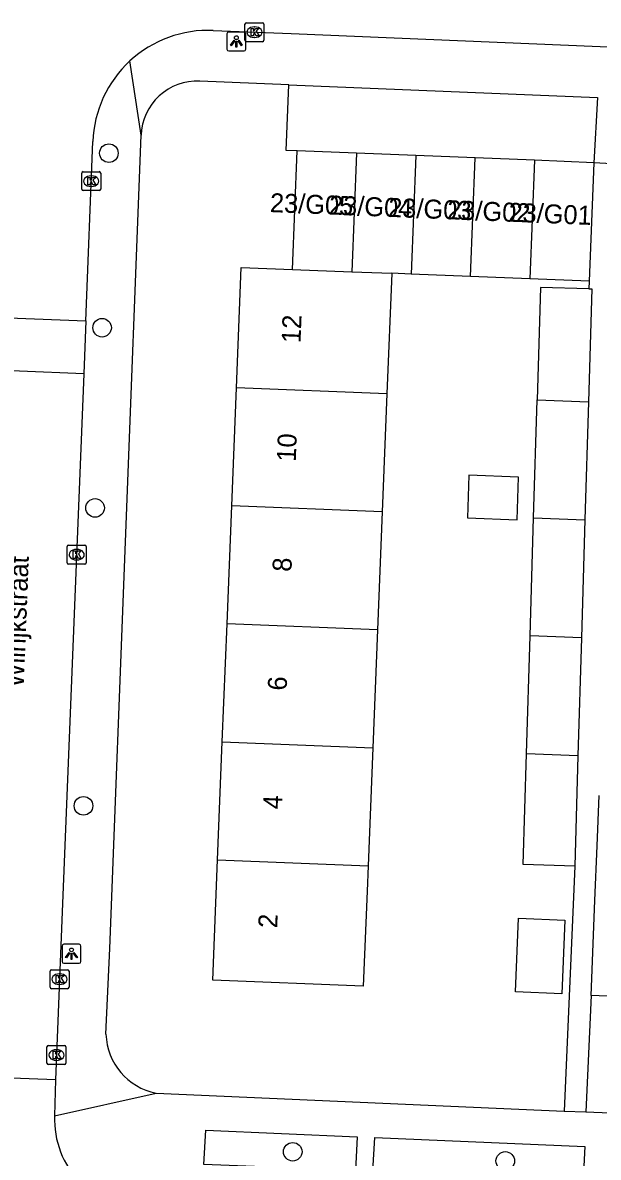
# Model space of a CAD drawing. Extents: x 160732 to 162105, y 387428 to 388479.
# Drawn here: x 161626.3 to 161656.6, y 387752 to 387811.8 of the extents above; entities that cross this region are included whole.
import ezdxf

# ---------------------------------------------------------------- set-up
doc = ezdxf.new("R2010")
doc.units = 0
for name, color, linetype in [('IMGEO_Boom', 7, 'Continuous'), ('IMGEO_Kolk', 7, 'Continuous'), ('IMGEO_Lichtpunt', 7, 'Continuous'), ('IMGEO_Openbare_ruimte_label', 7, 'Continuous'), ('IMGEO_Pand', 7, 'Continuous'), ('IMGEO_Pand_nummerreeks', 7, 'Continuous'), ('IMGEO_Parkeervlak_open', 7, 'Continuous'), ('IMGEO_Rijbaan_lokaal_open', 7, 'Continuous'), ('IMGEO_Voetpad_open', 7, 'Continuous')]:
    doc.layers.add(name, color=color, linetype=linetype)

msp = doc.modelspace()

# ---------------------------------------------------------------- linework, layer by layer
at = {"layer": 'IMGEO_Boom'}
for centre in [(161630.805, 387804.879), (161630.447, 387795.686), (161630.076, 387786.194), (161629.465, 387770.505), (161640.494, 387752.284), (161651.696, 387751.802)]:
    msp.add_circle(centre, 0.489, dxfattribs=at)
at = {"layer": 'IMGEO_Kolk'}
for p, q in [((161637.978, 387810.825), (161637.978, 387811.677)), ((161638.053, 387811.751), (161638.905, 387811.751)), ((161638.979, 387811.677), (161638.979, 387810.825)), ((161638.466, 387811.531), (161638.491, 387811.531)), ((161638.905, 387810.751), (161638.053, 387810.751)), ((161638.489, 387810.971), (161638.464, 387810.971)), ((161629.449, 387803.905), (161630.301, 387803.905)), ((161629.374, 387802.979), (161629.374, 387803.831)), ((161629.862, 387803.685), (161629.887, 387803.685)), ((161630.375, 387803.831), (161630.375, 387802.979)), ((161630.301, 387802.905), (161629.449, 387802.905)), ((161629.885, 387803.125), (161629.86, 387803.125)), ((161628.607, 387783.307), (161628.607, 387784.159)), ((161628.682, 387784.233), (161629.534, 387784.233)), ((161629.608, 387784.159), (161629.608, 387783.307)), ((161629.095, 387784.013), (161629.12, 387784.013)), ((161629.534, 387783.233), (161628.682, 387783.233)), ((161629.118, 387783.453), (161629.093, 387783.453)), ((161627.702, 387760.948), (161627.702, 387761.8)), ((161627.777, 387761.874), (161628.629, 387761.874)), ((161628.19, 387761.654), (161628.215, 387761.654)), ((161628.703, 387761.8), (161628.703, 387760.948)), ((161628.629, 387760.874), (161627.777, 387760.874)), ((161628.213, 387761.094), (161628.188, 387761.094)), ((161627.615, 387757.879), (161628.467, 387757.879)), ((161627.54, 387756.953), (161627.54, 387757.805)), ((161628.028, 387757.659), (161628.053, 387757.659)), ((161628.541, 387757.805), (161628.541, 387756.953)), ((161628.467, 387756.879), (161627.615, 387756.879)), ((161628.051, 387757.099), (161628.026, 387757.099))]:
    msp.add_line(p, q, dxfattribs=at)
for points in [[(161637.978, 387810.825), (161637.978, 387811.677)], [(161638.053, 387811.751), (161638.905, 387811.751)], [(161638.979, 387811.677), (161638.979, 387810.825)], [(161638.299, 387811.451), (161638.422, 387811.451), (161638.422, 387811.3), (161638.552, 387811.451), (161638.716, 387811.451), (161638.57, 387811.3), (161638.723, 387811.051), (161638.571, 387811.051), (161638.486, 387811.215), (161638.422, 387811.148), (161638.422, 387811.051), (161638.299, 387811.051), (161638.299, 387811.451)], [(161638.905, 387810.751), (161638.053, 387810.751)], [(161629.449, 387803.905), (161630.301, 387803.905)], [(161629.374, 387802.979), (161629.374, 387803.831)], [(161629.695, 387803.605), (161629.818, 387803.605), (161629.818, 387803.454), (161629.948, 387803.605), (161630.112, 387803.605), (161629.966, 387803.454), (161630.119, 387803.205), (161629.967, 387803.205), (161629.882, 387803.369), (161629.818, 387803.302), (161629.818, 387803.205), (161629.695, 387803.205), (161629.695, 387803.605)], [(161630.375, 387803.831), (161630.375, 387802.979)], [(161630.301, 387802.905), (161629.449, 387802.905)], [(161628.607, 387783.307), (161628.607, 387784.159)], [(161628.682, 387784.233), (161629.534, 387784.233)], [(161629.608, 387784.159), (161629.608, 387783.307)], [(161628.928, 387783.933), (161629.051, 387783.933), (161629.051, 387783.782), (161629.181, 387783.933), (161629.345, 387783.933), (161629.199, 387783.782), (161629.352, 387783.533), (161629.2, 387783.533), (161629.115, 387783.697), (161629.051, 387783.63), (161629.051, 387783.533), (161628.928, 387783.533), (161628.928, 387783.933)], [(161629.534, 387783.233), (161628.682, 387783.233)], [(161627.702, 387760.948), (161627.702, 387761.8)], [(161627.777, 387761.874), (161628.629, 387761.874)], [(161628.023, 387761.574), (161628.146, 387761.574), (161628.146, 387761.423), (161628.276, 387761.574), (161628.44, 387761.574), (161628.294, 387761.423), (161628.447, 387761.174), (161628.295, 387761.174), (161628.21, 387761.338), (161628.146, 387761.271), (161628.146, 387761.174), (161628.023, 387761.174), (161628.023, 387761.574)], [(161628.703, 387761.8), (161628.703, 387760.948)], [(161628.629, 387760.874), (161627.777, 387760.874)], [(161627.615, 387757.879), (161628.467, 387757.879)], [(161627.54, 387756.953), (161627.54, 387757.805)], [(161627.861, 387757.579), (161627.984, 387757.579), (161627.984, 387757.428), (161628.114, 387757.579), (161628.278, 387757.579), (161628.132, 387757.428), (161628.285, 387757.179), (161628.133, 387757.179), (161628.048, 387757.343), (161627.984, 387757.276), (161627.984, 387757.179), (161627.861, 387757.179), (161627.861, 387757.579)], [(161628.541, 387757.805), (161628.541, 387756.953)], [(161628.467, 387756.879), (161627.615, 387756.879)]]:
    msp.add_lwpolyline(points, dxfattribs=at)
for centre, start, end in [((161638.055, 387811.675), 91.55205, 178.44795), ((161638.055, 387811.675), 91.55205, 178.44795), ((161638.903, 387811.675), 1.55205, 88.44795), ((161638.903, 387811.675), 1.55205, 88.44795), ((161638.055, 387810.827), 181.55205, 268.44795), ((161638.055, 387810.827), 181.55205, 268.44795), ((161638.903, 387810.827), 271.55205, 358.44795), ((161638.903, 387810.827), 271.55205, 358.44795), ((161629.451, 387803.829), 91.55205, 178.44795), ((161629.451, 387803.829), 91.55205, 178.44795), ((161630.299, 387803.829), 1.55205, 88.44795), ((161630.299, 387803.829), 1.55205, 88.44795), ((161629.451, 387802.981), 181.55205, 268.44795), ((161629.451, 387802.981), 181.55205, 268.44795), ((161630.299, 387802.981), 271.55205, 358.44795), ((161630.299, 387802.981), 271.55205, 358.44795), ((161628.684, 387784.157), 91.55205, 178.44795), ((161628.684, 387784.157), 91.55205, 178.44795), ((161629.532, 387784.157), 1.55205, 88.44795), ((161629.532, 387784.157), 1.55205, 88.44795), ((161628.684, 387783.309), 181.55205, 268.44795), ((161628.684, 387783.309), 181.55205, 268.44795), ((161629.532, 387783.309), 271.55205, 358.44795), ((161629.532, 387783.309), 271.55205, 358.44795), ((161627.779, 387761.798), 91.55205, 178.44795), ((161627.779, 387761.798), 91.55205, 178.44795), ((161628.627, 387761.798), 1.55205, 88.44795), ((161628.627, 387761.798), 1.55205, 88.44795), ((161627.779, 387760.95), 181.55205, 268.44795), ((161627.779, 387760.95), 181.55205, 268.44795), ((161628.627, 387760.95), 271.55205, 358.44795), ((161628.627, 387760.95), 271.55205, 358.44795), ((161627.617, 387757.803), 91.55205, 178.44795), ((161627.617, 387757.803), 91.55205, 178.44795), ((161628.465, 387757.803), 1.55205, 88.44795), ((161628.465, 387757.803), 1.55205, 88.44795), ((161627.617, 387756.955), 181.55205, 268.44795), ((161627.617, 387756.955), 181.55205, 268.44795), ((161628.465, 387756.955), 271.55205, 358.44795), ((161628.465, 387756.955), 271.55205, 358.44795)]:
    msp.add_arc(centre, 0.0765, start, end, dxfattribs=at)
for centre, major_axis, ratio, start_param, end_param in [((161638.465, 387811.251), (-0.387, 0.002), 0.722429, 4.712389, 7.853982), ((161638.49, 387811.251), (-0.39, 0.002), 0.717154, 1.570796, 4.712389), ((161629.861, 387803.405), (-0.387, 0.002), 0.722429, 4.712389, 7.853982), ((161629.886, 387803.405), (-0.39, 0.002), 0.717154, 1.570796, 4.712389), ((161629.094, 387783.733), (-0.387, 0.002), 0.722429, 4.712389, 7.853982), ((161629.119, 387783.733), (-0.39, 0.002), 0.717154, 1.570796, 4.712389), ((161628.189, 387761.374), (-0.387, 0.002), 0.722429, 4.712389, 7.853982), ((161628.214, 387761.374), (-0.39, 0.002), 0.717154, 1.570796, 4.712389), ((161628.027, 387757.379), (-0.387, 0.002), 0.722429, 4.712389, 7.853982), ((161628.052, 387757.379), (-0.39, 0.002), 0.717154, 1.570796, 4.712389)]:
    msp.add_ellipse(centre, major_axis=major_axis, ratio=ratio, start_param=start_param, end_param=end_param, dxfattribs=at)
at = {"layer": 'IMGEO_Lichtpunt'}
for p, q in [((161637.026, 387811.164), (161637.026, 387810.357)), ((161637.026, 387811.164), (161637.026, 387810.357)), ((161637.928, 387811.259), (161637.12, 387811.259)), ((161637.928, 387811.259), (161637.12, 387811.259)), ((161638.022, 387810.357), (161638.022, 387811.164)), ((161638.022, 387810.357), (161638.022, 387811.164)), ((161637.12, 387810.263), (161637.928, 387810.263)), ((161637.12, 387810.263), (161637.928, 387810.263)), ((161629.239, 387763.212), (161628.431, 387763.212)), ((161629.239, 387763.212), (161628.431, 387763.212)), ((161628.337, 387763.117), (161628.337, 387762.31)), ((161628.337, 387763.117), (161628.337, 387762.31)), ((161629.333, 387762.31), (161629.333, 387763.117)), ((161629.333, 387762.31), (161629.333, 387763.117)), ((161628.431, 387762.216), (161629.239, 387762.216)), ((161628.431, 387762.216), (161629.239, 387762.216))]:
    msp.add_line(p, q, dxfattribs=at)
for points in [[(161637.4, 387810.828), (161637.439, 387810.8), (161637.251, 387810.538), (161637.213, 387810.565), (161637.4, 387810.828)], [(161637.502, 387810.78), (161637.549, 387810.78), (161637.549, 387810.458), (161637.502, 387810.458), (161637.502, 387810.78)], [(161637.612, 387810.8), (161637.65, 387810.827), (161637.837, 387810.565), (161637.798, 387810.537), (161637.612, 387810.8)], [(161628.711, 387762.781), (161628.75, 387762.753), (161628.562, 387762.491), (161628.524, 387762.518), (161628.711, 387762.781)], [(161628.813, 387762.733), (161628.86, 387762.733), (161628.86, 387762.411), (161628.813, 387762.411), (161628.813, 387762.733)], [(161628.923, 387762.753), (161628.961, 387762.78), (161629.148, 387762.518), (161629.109, 387762.49), (161628.923, 387762.753)]]:
    msp.add_lwpolyline(points, dxfattribs=at)
for centre in [(161637.525, 387810.962), (161628.836, 387762.915)]:
    msp.add_circle(centre, 0.0994, dxfattribs=at)
for centre, start, end in [((161637.12, 387811.164), 90, 180), ((161637.12, 387811.164), 90, 180), ((161637.928, 387811.164), 0, 90), ((161637.928, 387811.164), 0, 90), ((161637.12, 387810.357), 180, 270), ((161637.12, 387810.357), 180, 270), ((161637.928, 387810.357), 270, 0), ((161637.928, 387810.357), 270, 360), ((161628.431, 387763.117), 90, 180), ((161628.431, 387763.117), 90, 180), ((161629.239, 387763.117), 0, 90), ((161629.239, 387763.117), 0, 90), ((161628.431, 387762.31), 180, 270), ((161628.431, 387762.31), 180, 270), ((161629.239, 387762.31), 270, 0), ((161629.239, 387762.31), 270, 360)]:
    msp.add_arc(centre, 0.0946, start, end, dxfattribs=at)
at = {"layer": 'IMGEO_Pand'}
for points in [[(161640.482, 387798.75), (161640.731, 387805.002)], [(161643.858, 387804.877), (161640.731, 387805.002)], [(161643.858, 387804.877), (161643.609, 387798.633)], [(161646.986, 387804.752), (161643.858, 387804.877)], [(161646.986, 387804.752), (161646.737, 387798.514)], [(161650.113, 387804.628), (161646.986, 387804.752)], [(161649.864, 387798.389), (161650.113, 387804.628)], [(161653.241, 387804.503), (161650.113, 387804.628)], [(161653.241, 387804.503), (161652.992, 387798.265)], [(161656.368, 387804.378), (161653.241, 387804.503)], [(161656.368, 387804.378), (161656.119, 387798.14)], [(161637.526, 387792.524), (161637.779, 387798.858), (161640.482, 387798.75)], [(161640.482, 387798.75), (161643.609, 387798.633)], [(161643.609, 387798.633), (161645.714, 387798.555)], [(161645.714, 387798.555), (161645.461, 387792.206)], [(161646.737, 387798.514), (161645.714, 387798.555)], [(161649.864, 387798.389), (161646.737, 387798.514)], [(161652.992, 387798.265), (161649.864, 387798.389)], [(161656.119, 387798.14), (161652.992, 387798.265)], [(161656.107, 387797.735), (161653.546, 387797.811), (161653.37, 387791.889)], [(161656.107, 387797.735), (161656.259, 387797.731), (161656.082, 387791.78)], [(161637.278, 387786.309), (161637.526, 387792.524)], [(161645.461, 387792.206), (161637.526, 387792.524)], [(161645.461, 387792.206), (161645.213, 387785.992)], [(161653.186, 387785.674), (161653.37, 387791.889)], [(161653.37, 387791.889), (161656.082, 387791.78)], [(161656.082, 387791.78), (161655.898, 387785.565)], [(161649.707, 387785.668), (161652.319, 387785.563), (161652.386, 387787.816), (161649.774, 387787.921), (161649.707, 387785.668)], [(161637.03, 387780.095), (161637.278, 387786.309)], [(161645.213, 387785.992), (161637.278, 387786.309)], [(161645.213, 387785.992), (161644.964, 387779.777)], [(161653.001, 387779.455), (161653.186, 387785.674)], [(161653.186, 387785.674), (161655.898, 387785.565)], [(161655.898, 387785.565), (161655.713, 387779.346)], [(161636.782, 387773.88), (161637.03, 387780.095)], [(161644.964, 387779.777), (161637.03, 387780.095)], [(161644.964, 387779.777), (161644.716, 387773.562)], [(161652.816, 387773.237), (161653.001, 387779.455)], [(161655.713, 387779.346), (161653.001, 387779.455)], [(161655.713, 387779.346), (161655.529, 387773.129)], [(161636.534, 387767.665), (161636.782, 387773.88)], [(161636.782, 387773.88), (161644.716, 387773.562)], [(161644.716, 387773.562), (161644.468, 387767.348)], [(161655.357, 387767.332), (161652.644, 387767.412), (161652.816, 387773.237)], [(161655.529, 387773.129), (161652.816, 387773.237)], [(161655.529, 387773.129), (161655.357, 387767.332)], [(161656.218, 387760.518), (161656.423, 387765.514), (161656.541, 387768.39), (161656.65, 387771.05)], [(161644.468, 387767.348), (161644.415, 387766.01), (161644.215, 387761.013), (161636.281, 387761.33), (161636.534, 387767.665)], [(161636.534, 387767.665), (161644.468, 387767.348)], [(161652.39, 387764.581), (161654.834, 387764.481), (161654.675, 387760.608), (161652.231, 387760.708), (161652.39, 387764.581)], [(161662.544, 387760.258), (161656.218, 387760.518)]]:
    msp.add_lwpolyline(points, dxfattribs=at)
at = {"layer": 'IMGEO_Parkeervlak_open'}
msp.add_lwpolyline([(161640.731, 387805.002), (161640.154, 387805.02), (161640.294, 387808.486)], dxfattribs=at)
at = {"layer": 'IMGEO_Rijbaan_lokaal_open'}
for points in [[(161636.304, 387811.344), (161640.411, 387811.175), (161656.698, 387810.505), (161742.061, 387806.898), (161746.058, 387806.738), (161757.711, 387806.339), (161764.654, 387806.046)], [(161629.587, 387796.053), (161629.955, 387805.49)], [(161622.804, 387796.319), (161629.587, 387796.053)], [(161629.587, 387796.053), (161629.479, 387793.265)], [(161629.479, 387793.265), (161622.688, 387793.532)], [(161629.479, 387793.265), (161628.364, 387765.353), (161627.988, 387756.068)], [(161627.988, 387756.068), (161621.047, 387756.33)], [(161627.988, 387756.068), (161627.946, 387754.178)]]:
    msp.add_lwpolyline(points, dxfattribs=at)
for centre, radius, start, end in [((161636.048, 387805.25), 6.099, 87.58976, 132.66751), ((161636.041, 387805.256), 6.091, 132.65826, 177.79659), ((161632.77, 387753.995), 4.828, 177.82268, 269.72517)]:
    msp.add_arc(centre, radius, start, end, dxfattribs=at)
at = {"layer": 'IMGEO_Voetpad_open'}
for points in [[(161632.5, 387805.819), (161631.914, 387809.735)], [(161640.294, 387808.486), (161635.593, 387808.679)], [(161640.294, 387808.486), (161656.551, 387807.818), (161656.368, 387804.378)], [(161630.648, 387758.48), (161630.85, 387762.991), (161632.5, 387805.819)], [(161657.937, 387804.276), (161656.368, 387804.378)], [(161656.119, 387798.14), (161656.107, 387797.735)], [(161655.357, 387767.332), (161654.794, 387754.43)], [(161656.218, 387760.518), (161655.95, 387754.38)], [(161627.946, 387754.178), (161633.288, 387755.368)], [(161633.288, 387755.368), (161654.794, 387754.43)], [(161654.794, 387754.43), (161655.95, 387754.38)], [(161655.95, 387754.38), (161694.209, 387752.832)], [(161635.81, 387751.616), (161635.914, 387753.425), (161643.899, 387753.072), (161643.809, 387751.299), (161635.81, 387751.616)], [(161655.803, 387750.826), (161644.715, 387751.262), (161644.817, 387753.042), (161655.883, 387752.554), (161655.803, 387750.826)]]:
    msp.add_lwpolyline(points, dxfattribs=at)
for centre, radius, start, end in [((161635.476, 387805.704), 2.978, 87.73881, 177.77837), ((161633.94, 387758.597), 3.294, 182.03406, 258.58376)]:
    msp.add_arc(centre, radius, start, end, dxfattribs=at)

# ---------------------------------------------------------------- texts
at = {"layer": 'IMGEO_Openbare_ruimte_label'}
msp.add_text('Wilrijkstraat', height=1, rotation=87.76436, dxfattribs=at).set_placement((161626.316, 387776.729))
at = {"layer": 'IMGEO_Pand_nummerreeks'}
for s, rotation, p in [('23/G05', 357.70174, (161639.28, 387801.778)), ('23/G04', 357.70174, (161642.394, 387801.653)), ('23/G03', 357.70174, (161645.509, 387801.528)), ('23/G02', 357.70174, (161648.617, 387801.404)), ('23/G01', 357.70174, (161651.848, 387801.274)), ('12', 87.71414, (161640.903, 387794.862)), ('10', 87.71414, (161640.653, 387788.613)), ('8', 87.71414, (161640.422, 387782.82)), ('6', 87.71414, (161640.172, 387776.561)), ('4', 87.71414, (161639.922, 387770.306)), ('2', 87.71414, (161639.673, 387764.05))]:
    msp.add_text(s, height=1, rotation=rotation, dxfattribs=at).set_placement(p)

doc.saveas('drawing.dxf')
